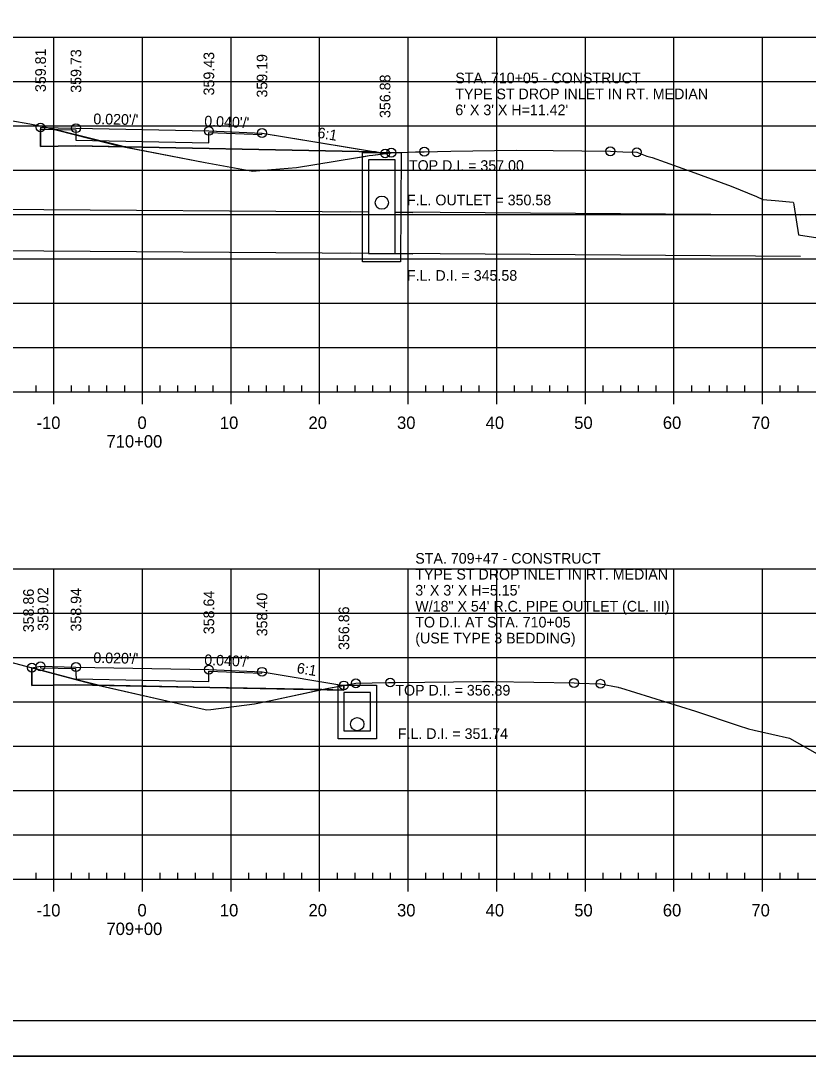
# Model space of a CAD drawing. Extents: x 1359801 to 1362404, y 372415 to 374228.
# Drawn here: x 1360573.8 to 1360662.7, y 373161.3 to 373278.1 of the extents above; entities that cross this region are included whole.
import ezdxf

# ---------------------------------------------------------------- set-up
doc = ezdxf.new("R2010")
doc.units = 0
for name, color, linetype in [('S_DRG_PT_SYM', 7, 'Continuous'), ('S_ELECTRIC_UTILITIES_ANNOT', 7, 'Continuous'), ('S_IRON_PIN', 7, 'Continuous'), ('S_MAILBOX', 7, 'Continuous'), ('S_PRIMARY_CTL', 7, 'Continuous'), ('S_SANITARY_SEWER', 7, 'Continuous'), ('S_SHOULDER', 7, 'Continuous'), ('S_UNDERGROUND_CABLE', 7, 'Continuous'), ('S_UTILITY_POLE_ANNOT', 7, 'Continuous'), ('S_UTL_PT_SYM', 7, 'Continuous'), ('S_WATER_UTILITIES', 7, 'Continuous')]:
    doc.layers.add(name, color=color, linetype=linetype)

msp = doc.modelspace()

# ---------------------------------------------------------------- linework, layer by layer
at = {"layer": 'S_DRG_PT_SYM'}
for points in [[(1360572.68, 373266.86), (1360574.81, 373266.47), (1360576.19, 373266.22), (1360578.07, 373265.74), (1360584.83, 373264.01), (1360594.6, 373262.14), (1360599.99, 373261.16), (1360601.17, 373261.25), (1360604.93, 373261.57), (1360611.57, 373262.64), (1360613.12, 373262.9), (1360613.54, 373262.94), (1360615.62, 373263.23), (1360618.37, 373263.31), (1360619.35, 373263.34), (1360622.33, 373263.39), (1360629.74, 373263.51), (1360633.91, 373263.46), (1360640.35, 373263.39), (1360641.74, 373263.33), (1360643.33, 373263.27), (1360644.48, 373262.84), (1360645.07, 373262.68), (1360649.48, 373261.09), (1360653.98, 373259.46), (1360656.83, 373258.27), (1360657.57, 373257.95), (1360658.97, 373257.85), (1360660.98, 373257.66), (1360661.02, 373257.59), (1360661.05, 373257.36), (1360661.58, 373253.98), (1360671.1, 373252.51)], [(1360572.11, 373205.91), (1360580.26, 373203.73), (1360582.17, 373203.23), (1360593.24, 373200.72), (1360594.8, 373200.36), (1360595.26, 373200.42), (1360600.19, 373201.06), (1360602.01, 373201.43), (1360608.54, 373202.81), (1360611.23, 373203.3), (1360611.62, 373203.36), (1360615.29, 373203.45), (1360615.5, 373203.45), (1360616.12, 373203.46), (1360625.9, 373203.57), (1360627.16, 373203.55), (1360636.25, 373203.4), (1360636.7, 373203.39), (1360639.24, 373203.31), (1360641.22, 373202.92), (1360641.3, 373202.9), (1360641.51, 373202.84), (1360649.96, 373200.21), (1360654.77, 373198.59), (1360655.94, 373198.22), (1360656.59, 373198.08), (1360660.56, 373197.18), (1360666.23, 373193.96)]]:
    msp.add_lwpolyline(points, dxfattribs=at)
at = {"layer": 'S_ELECTRIC_UTILITIES_ANNOT'}
for p, q in [((1360576.03, 373266.07), (1360576.03, 373263.91)), ((1360576.83, 373266.05), (1360576.03, 373266.07)), ((1360614.17, 373263.26), (1360613.7, 373263.26)), ((1360613.7, 373263.26), (1360614.17, 373263.26)), ((1360614.17, 373263.26), (1360613.85, 373263.31)), ((1360614.92, 373263.14), (1360614.17, 373263.26)), ((1360580.26, 373203.73), (1360575.05, 373205.12)), ((1360575.05, 373205.12), (1360575.05, 373203.1)), ((1360582.52, 373203.15), (1360580.26, 373203.73)), ((1360595.15, 373202.9), (1360582.52, 373203.15))]:
    msp.add_line(p, q, dxfattribs=at)
for points in [[(1360585.49, 373263.88), (1360578.07, 373265.74), (1360576.83, 373266.05)], [(1360576.03, 373263.91), (1360580.03, 373263.99), (1360585.49, 373263.88)], [(1360613.85, 373263.31), (1360594.99, 373263.69), (1360585.49, 373263.88)], [(1360585.49, 373263.88), (1360585.49, 373263.88), (1360594.6, 373262.14), (1360599.99, 373261.16), (1360601.17, 373261.25), (1360604.93, 373261.57), (1360611.57, 373262.64), (1360612.38, 373262.78), (1360613.12, 373262.9)], [(1360613.12, 373262.9), (1360613.54, 373262.94), (1360614.92, 373263.14)], [(1360575.05, 373203.1), (1360580.03, 373203.2), (1360582.52, 373203.15)], [(1360582.52, 373203.15), (1360582.52, 373203.15), (1360593.24, 373200.72), (1360594.8, 373200.36), (1360595.26, 373200.42), (1360600.19, 373201.06), (1360602.01, 373201.43), (1360607.77, 373202.65), (1360607.77, 373202.65), (1360607.77, 373202.65)], [(1360607.77, 373202.65), (1360607.77, 373202.65), (1360595.15, 373202.9)]]:
    msp.add_lwpolyline(points, dxfattribs=at)
msp.add_lwpolyline([(1360607.77, 373202.65), (1360608.75, 373202.85), (1360610.27, 373203.12), (1360610.26, 373202.6)], close=True, dxfattribs=at)
at = {"layer": 'S_MAILBOX'}
for p, q in [((1360442.53, 373276.26), (1360732.53, 373276.26)), ((1360577.53, 373236.26), (1360577.53, 373276.26)), ((1360587.53, 373236.26), (1360587.53, 373276.26)), ((1360597.53, 373236.26), (1360597.53, 373276.26)), ((1360607.53, 373236.26), (1360607.53, 373276.26)), ((1360617.53, 373236.26), (1360617.53, 373276.26)), ((1360627.53, 373236.26), (1360627.53, 373276.26)), ((1360637.53, 373236.26), (1360637.53, 373276.26)), ((1360647.53, 373236.26), (1360647.53, 373276.26)), ((1360657.53, 373236.26), (1360657.53, 373276.26)), ((1360442.53, 373271.26), (1360732.53, 373271.26)), ((1360442.53, 373266.26), (1360732.53, 373266.26)), ((1360442.53, 373261.26), (1360732.53, 373261.26)), ((1360442.53, 373256.26), (1360732.53, 373256.26)), ((1360442.53, 373251.26), (1360732.53, 373251.26)), ((1360442.53, 373246.26), (1360732.53, 373246.26)), ((1360442.53, 373241.26), (1360732.53, 373241.26)), ((1360442.53, 373236.26), (1360732.53, 373236.26)), ((1360442.53, 373216.26), (1360732.53, 373216.26)), ((1360577.53, 373181.26), (1360577.53, 373216.26)), ((1360587.53, 373181.26), (1360587.53, 373216.26)), ((1360597.53, 373181.26), (1360597.53, 373216.26)), ((1360607.53, 373181.26), (1360607.53, 373216.26)), ((1360617.53, 373181.26), (1360617.53, 373216.26)), ((1360627.53, 373181.26), (1360627.53, 373216.26)), ((1360637.53, 373181.26), (1360637.53, 373216.26)), ((1360647.53, 373181.26), (1360647.53, 373216.26)), ((1360657.53, 373181.26), (1360657.53, 373216.26)), ((1360442.53, 373211.26), (1360732.53, 373211.26)), ((1360442.53, 373206.26), (1360732.53, 373206.26)), ((1360442.53, 373201.26), (1360732.53, 373201.26)), ((1360442.53, 373196.26), (1360732.53, 373196.26)), ((1360442.53, 373191.26), (1360732.53, 373191.26)), ((1360442.53, 373186.26), (1360732.53, 373186.26)), ((1360442.53, 373181.26), (1360732.53, 373181.26))]:
    msp.add_line(p, q, dxfattribs=at)
at = {"layer": 'S_SANITARY_SEWER'}
for points in [[(1360576.03, 373266.07), (1360580.03, 373265.99), (1360595.03, 373265.69), (1360601.03, 373265.45), (1360610.44, 373263.88), (1360614.92, 373263.14)], [(1360575.05, 373205.12), (1360576.03, 373205.28), (1360580.03, 373205.2), (1360595.03, 373204.9), (1360601.03, 373204.66), (1360601.03, 373204.66), (1360610.27, 373203.12)]]:
    msp.add_lwpolyline(points, dxfattribs=at)
at = {"layer": 'S_SHOULDER'}
for p, q in [((1360576.03, 373263.91), (1360576.03, 373265.9)), ((1360575.05, 373203.1), (1360575.05, 373205.12)), ((1360610.94, 373203.12), (1360610.94, 373203.1)), ((1360417.13, 373161.28), (1360750.46, 373161.28))]:
    msp.add_line(p, q, dxfattribs=at)
for points in [[(1360417.12, 373374.61), (1360750.46, 373374.61), (1360750.46, 373161.28), (1360417.12, 373161.28)], [(1360663.45, 373370.72), (1360663.45, 373360.84), (1360699.18, 373360.84), (1360699.18, 373357.92), (1360722.38, 373357.92), (1360722.38, 373333.59), (1360745.71, 373333.59), (1360745.71, 373165.26), (1360429.53, 373165.26), (1360429.53, 373370.72)]]:
    msp.add_lwpolyline(points, close=True, dxfattribs=at)
for points in [[(1360576.03, 373265.9), (1360580, 373265.82)], [(1360580, 373265.82), (1360580.03, 373264.66), (1360595.02, 373264.36), (1360595.03, 373265.52)], [(1360595.03, 373265.52), (1360601.01, 373265.28), (1360601.03, 373265.45), (1360613.85, 373263.31)], [(1360613.85, 373263.31), (1360580.03, 373263.99), (1360576.04, 373263.91)], [(1360575.05, 373205.12), (1360576.03, 373205.28), (1360576.04, 373205.11), (1360579.99, 373205.03)], [(1360579.99, 373205.03), (1360580.04, 373203.87), (1360595.04, 373203.57), (1360595.03, 373204.73)], [(1360595.03, 373204.73), (1360601.01, 373204.49), (1360601.03, 373204.66), (1360610.27, 373203.12), (1360610.27, 373202.95)], [(1360610.27, 373202.95), (1360610.26, 373202.6), (1360580.03, 373203.2), (1360575.06, 373203.1)]]:
    msp.add_lwpolyline(points, dxfattribs=at)
for centre in [(1360576.03, 373266.07), (1360580.03, 373265.99), (1360595.03, 373265.69), (1360601.03, 373265.45), (1360614.92, 373263.14), (1360615.62, 373263.23), (1360619.35, 373263.34), (1360640.35, 373263.39), (1360643.33, 373263.27), (1360575.05, 373205.12), (1360576.03, 373205.28), (1360580.03, 373205.2), (1360595.03, 373204.9), (1360601.03, 373204.66), (1360610.27, 373203.12), (1360611.62, 373203.36), (1360615.5, 373203.45), (1360636.25, 373203.4), (1360639.24, 373203.31)]:
    msp.add_circle(centre, 0.5, dxfattribs=at)
at = {"layer": 'S_UNDERGROUND_CABLE'}
for p, q in [((1360576.03, 373266.07), (1360576.03, 373263.91)), ((1360575.05, 373205.12), (1360575.05, 373203.1)), ((1360610.27, 373203.12), (1360610.27, 373203.1))]:
    msp.add_line(p, q, dxfattribs=at)
for points in [[(1360576.04, 373263.91), (1360580.03, 373263.99), (1360613.85, 373263.31)], [(1360575.06, 373203.1), (1360580.03, 373203.2), (1360610.26, 373202.6), (1360610.27, 373203.15)]]:
    msp.add_lwpolyline(points, dxfattribs=at)
at = {"layer": 'S_UTILITY_POLE_ANNOT'}
for p, q in [((1360613.7, 373263.26), (1360616.7, 373263.26)), ((1360613.05, 373256.53), (1360442.53, 373257.72)), ((1360613.05, 373256.53), (1360611.05, 373256.54)), ((1360661.85, 373256.19), (1360616.05, 373256.51)), ((1360616.05, 373256.51), (1360618.05, 373256.49)), ((1360613.05, 373251.86), (1360442.54, 373253.05)), ((1360613.05, 373251.84), (1360611.05, 373251.88)), ((1360661.82, 373251.52), (1360616.05, 373251.84)), ((1360616.05, 373251.84), (1360618.05, 373251.83)), ((1360610.94, 373203.15), (1360613.94, 373203.15))]:
    msp.add_line(p, q, dxfattribs=at)
for points in [[(1360612.38, 373263.26), (1360616.72, 373263.26), (1360616.72, 373263.26), (1360616.65, 373250.92), (1360612.38, 373250.92)], [(1360613.05, 373262.43), (1360613.05, 373251.84), (1360616.05, 373251.84), (1360616.05, 373262.43)], [(1360609.61, 373203.15), (1360613.95, 373203.15), (1360613.95, 373203.15), (1360613.95, 373197.08), (1360609.61, 373197.08)], [(1360610.28, 373202.32), (1360610.28, 373198), (1360613.28, 373198), (1360613.28, 373202.32)]]:
    msp.add_lwpolyline(points, close=True, dxfattribs=at)
for centre in [(1360614.55, 373257.59), (1360611.78, 373198.75)]:
    msp.add_circle(centre, 0.75, dxfattribs=at)
at = {"layer": 'S_UTL_PT_SYM'}
msp.add_line((1360745.71, 373165.26), (1360429.53, 373165.26), dxfattribs=at)
at = {"layer": 'S_WATER_UTILITIES'}
for p, q in [((1360442.53, 373236.26), (1360732.53, 373236.26)), ((1360575.53, 373236.26), (1360575.53, 373236.96)), ((1360577.53, 373234.86), (1360577.53, 373236.26)), ((1360579.53, 373236.26), (1360579.53, 373236.96)), ((1360581.53, 373236.26), (1360581.53, 373236.96)), ((1360583.53, 373236.26), (1360583.53, 373236.96)), ((1360585.53, 373236.26), (1360585.53, 373236.96)), ((1360587.53, 373234.86), (1360587.53, 373236.26)), ((1360589.53, 373236.26), (1360589.53, 373236.96)), ((1360591.53, 373236.26), (1360591.53, 373236.96)), ((1360593.53, 373236.26), (1360593.53, 373236.96)), ((1360595.53, 373236.26), (1360595.53, 373236.96)), ((1360597.53, 373234.86), (1360597.53, 373236.26)), ((1360599.53, 373236.26), (1360599.53, 373236.96)), ((1360601.53, 373236.26), (1360601.53, 373236.96)), ((1360603.53, 373236.26), (1360603.53, 373236.96)), ((1360605.53, 373236.26), (1360605.53, 373236.96)), ((1360607.53, 373234.86), (1360607.53, 373236.26)), ((1360609.53, 373236.26), (1360609.53, 373236.96)), ((1360611.53, 373236.26), (1360611.53, 373236.96)), ((1360613.53, 373236.26), (1360613.53, 373236.96)), ((1360615.53, 373236.26), (1360615.53, 373236.96)), ((1360617.53, 373234.86), (1360617.53, 373236.26)), ((1360619.53, 373236.26), (1360619.53, 373236.96)), ((1360621.53, 373236.26), (1360621.53, 373236.96)), ((1360623.53, 373236.26), (1360623.53, 373236.96)), ((1360625.53, 373236.26), (1360625.53, 373236.96)), ((1360627.53, 373234.86), (1360627.53, 373236.26)), ((1360629.53, 373236.26), (1360629.53, 373236.96)), ((1360631.53, 373236.26), (1360631.53, 373236.96)), ((1360633.53, 373236.26), (1360633.53, 373236.96)), ((1360635.53, 373236.26), (1360635.53, 373236.96)), ((1360637.53, 373234.86), (1360637.53, 373236.26)), ((1360639.53, 373236.26), (1360639.53, 373236.96)), ((1360641.53, 373236.26), (1360641.53, 373236.96)), ((1360643.53, 373236.26), (1360643.53, 373236.96)), ((1360645.53, 373236.26), (1360645.53, 373236.96)), ((1360647.53, 373234.86), (1360647.53, 373236.26)), ((1360649.53, 373236.26), (1360649.53, 373236.96)), ((1360651.53, 373236.26), (1360651.53, 373236.96)), ((1360653.53, 373236.26), (1360653.53, 373236.96)), ((1360655.53, 373236.26), (1360655.53, 373236.96)), ((1360657.53, 373234.86), (1360657.53, 373236.26)), ((1360659.53, 373236.26), (1360659.53, 373236.96)), ((1360661.53, 373236.26), (1360661.53, 373236.96)), ((1360442.53, 373181.26), (1360732.53, 373181.26)), ((1360575.53, 373181.26), (1360575.53, 373181.96)), ((1360577.53, 373179.86), (1360577.53, 373181.26)), ((1360579.53, 373181.26), (1360579.53, 373181.96)), ((1360581.53, 373181.26), (1360581.53, 373181.96)), ((1360583.53, 373181.26), (1360583.53, 373181.96)), ((1360585.53, 373181.26), (1360585.53, 373181.96)), ((1360587.53, 373179.86), (1360587.53, 373181.26)), ((1360589.53, 373181.26), (1360589.53, 373181.96)), ((1360591.53, 373181.26), (1360591.53, 373181.96)), ((1360593.53, 373181.26), (1360593.53, 373181.96)), ((1360595.53, 373181.26), (1360595.53, 373181.96)), ((1360597.53, 373179.86), (1360597.53, 373181.26)), ((1360599.53, 373181.26), (1360599.53, 373181.96)), ((1360601.53, 373181.26), (1360601.53, 373181.96)), ((1360603.53, 373181.26), (1360603.53, 373181.96)), ((1360605.53, 373181.26), (1360605.53, 373181.96)), ((1360607.53, 373179.86), (1360607.53, 373181.26)), ((1360609.53, 373181.26), (1360609.53, 373181.96)), ((1360611.53, 373181.26), (1360611.53, 373181.96)), ((1360613.53, 373181.26), (1360613.53, 373181.96)), ((1360615.53, 373181.26), (1360615.53, 373181.96)), ((1360617.53, 373179.86), (1360617.53, 373181.26)), ((1360619.53, 373181.26), (1360619.53, 373181.96)), ((1360621.53, 373181.26), (1360621.53, 373181.96)), ((1360623.53, 373181.26), (1360623.53, 373181.96)), ((1360625.53, 373181.26), (1360625.53, 373181.96)), ((1360627.53, 373179.86), (1360627.53, 373181.26)), ((1360629.53, 373181.26), (1360629.53, 373181.96)), ((1360631.53, 373181.26), (1360631.53, 373181.96)), ((1360633.53, 373181.26), (1360633.53, 373181.96)), ((1360635.53, 373181.26), (1360635.53, 373181.96)), ((1360637.53, 373179.86), (1360637.53, 373181.26)), ((1360639.53, 373181.26), (1360639.53, 373181.96)), ((1360641.53, 373181.26), (1360641.53, 373181.96)), ((1360643.53, 373181.26), (1360643.53, 373181.96)), ((1360645.53, 373181.26), (1360645.53, 373181.96)), ((1360647.53, 373179.86), (1360647.53, 373181.26)), ((1360649.53, 373181.26), (1360649.53, 373181.96)), ((1360651.53, 373181.26), (1360651.53, 373181.96)), ((1360653.53, 373181.26), (1360653.53, 373181.96)), ((1360655.53, 373181.26), (1360655.53, 373181.96)), ((1360657.53, 373179.86), (1360657.53, 373181.26)), ((1360659.53, 373181.26), (1360659.53, 373181.96)), ((1360661.53, 373181.26), (1360661.53, 373181.96))]:
    msp.add_line(p, q, dxfattribs=at)

# ---------------------------------------------------------------- texts
at = {"layer": 'S_IRON_PIN'}
for s, rotation, p in [('359.81', 90, (1360576.63, 373270.07)), ('359.73', 90, (1360580.63, 373269.99)), ('359.43', 90, (1360595.63, 373269.69)), ('359.19', 90, (1360601.63, 373269.45)), ('356.88', 90, (1360615.52, 373267.14)), ("0.020'/'", 358.8542, (1360581.98, 373266.45)), ("0.040'/'", 357.7094, (1360594.49, 373266.21)), ('6:1', 350.5377, (1360607.21, 373264.93)), ('358.86', 90, (1360575.27, 373209.12)), ('359.02', 90, (1360576.9, 373209.28)), ('358.94', 90, (1360580.63, 373209.2)), ('358.64', 90, (1360595.63, 373208.9)), ('358.40', 90, (1360601.63, 373208.66)), ('356.86', 90, (1360610.87, 373207.12)), ("0.020'/'", 358.8542, (1360581.98, 373205.66)), ("0.040'/'", 357.7094, (1360594.49, 373205.43)), ('6:1', 350.5377, (1360604.89, 373204.53))]:
    msp.add_text(s, height=1.2, rotation=rotation, dxfattribs=at).set_placement(p)
at = {"layer": 'S_PRIMARY_CTL'}
for s, p in [('-10', (1360575.57, 373232.06)), ('0', (1360586.97, 373232.06)), ('10', (1360596.27, 373232.06)), ('20', (1360606.27, 373232.06)), ('30', (1360616.27, 373232.06)), ('40', (1360626.27, 373232.06)), ('50', (1360636.27, 373232.06)), ('60', (1360646.27, 373232.06)), ('70', (1360656.27, 373232.06)), ('710+00', (1360583.47, 373229.96)), ('-10', (1360575.57, 373177.06)), ('0', (1360586.97, 373177.06)), ('10', (1360596.27, 373177.06)), ('20', (1360606.27, 373177.06)), ('30', (1360616.27, 373177.06)), ('40', (1360626.27, 373177.06)), ('50', (1360636.27, 373177.06)), ('60', (1360646.27, 373177.06)), ('70', (1360656.27, 373177.06)), ('709+00', (1360583.47, 373174.96))]:
    msp.add_text(s, height=1.4, dxfattribs=at).set_placement(p)
at = {"layer": 'S_UTILITY_POLE_ANNOT'}
for s, p in [('STA. 710+05 - CONSTRUCT', (1360622.85, 373271.06)), ('TYPE ST DROP INLET IN RT. MEDIAN', (1360622.85, 373269.26)), ("6' X 3' X H=11.42'", (1360622.85, 373267.46)), ('TOP D.I. = 357.00', (1360617.61, 373261.18)), ('F.L. OUTLET = 350.58', (1360617.39, 373257.29)), ('F.L. D.I. = 345.58', (1360617.39, 373248.78)), ('STA. 709+47 - CONSTRUCT', (1360618.33, 373216.86)), ('TYPE ST DROP INLET IN RT. MEDIAN', (1360618.33, 373215.06)), ("3' X 3' X H=5.15'", (1360618.33, 373213.26)), ('W/18" X 54\' R.C. PIPE OUTLET (CL. III)', (1360618.33, 373211.46)), ('TO D.I. AT STA. 710+05', (1360618.33, 373209.66)), ('(USE TYPE 3 BEDDING)', (1360618.33, 373207.86)), ('TOP D.I. = 356.89', (1360616.08, 373201.98)), ('F.L. D.I. = 351.74', (1360616.36, 373197.08))]:
    msp.add_text(s, height=1.2, dxfattribs=at).set_placement(p)

doc.saveas('drawing.dxf')
